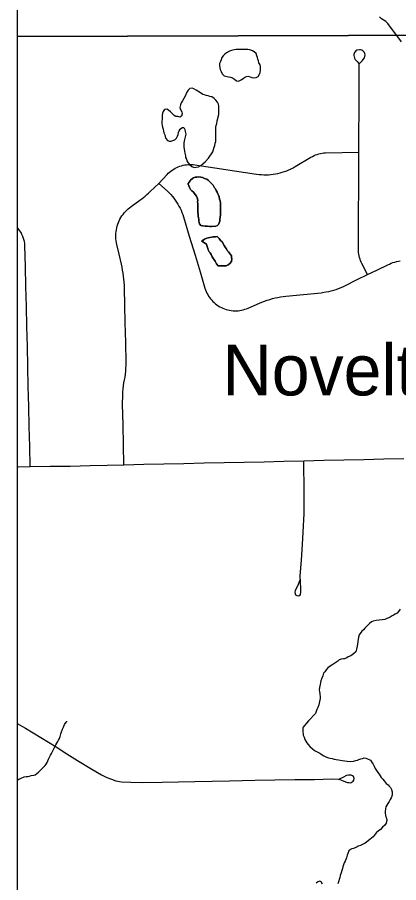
# Model space of a CAD drawing. Extents: x 103424 to 290657, y 38711 to 110967.
# Drawn here: x 103424 to 106568, y 63924 to 71063 of the extents above; entities that cross this region are included whole.
import ezdxf

# ---------------------------------------------------------------- set-up
doc = ezdxf.new("R2010")
doc.units = 0
for name, color, linetype in [('GM_X_Corporation', 7, 'Continuous'), ('GM_X_County_Road', 7, 'Continuous'), ('GM_X_Major_River', 7, 'Continuous'), ('GM_X_Minor_Lake', 7, 'Continuous'), ('GM_X_Minor_River', 7, 'Continuous'), ('GM_X_Township_Road', 7, 'Continuous'), ('GM_X_Unincorporated_Text', 7, 'Continuous')]:
    doc.layers.add(name, color=color, linetype=linetype)

msp = doc.modelspace()

# ---------------------------------------------------------------- linework, layer by layer
at = {"layer": 'GM_X_Corporation'}
msp.add_lwpolyline([(103423.7, 96534.8), (103423.7, 38711.2), (175679.7, 38711.2), (175679.7, 110967.2), (119699, 110967.2), (119716.9, 106542.5), (119719.8, 106322.8), (119720.8, 106006.3), (119709.7, 99445.7), (119706.4, 99064.2), (119663.9, 96690), (117026.4, 96688.2), (115542.1, 96665), (105081.7, 96574.5)], close=True, dxfattribs=at)
for points in [[(103423.7, 96534.8), (103423.7, 70904.9), (107977, 70917.3), (117928.9, 70934.4), (117946.9, 70934.9), (119688.2, 70990.2), (119635, 74016.7), (119631.7, 75117.1), (119628.6, 75451.2), (119621.3, 75805.1), (119622.8, 76073.8), (119627.2, 76341.1), (119628.6, 76885.8), (119631.6, 77245.6), (119644.2, 78899.8), (119644.5, 79431.3), (119642.9, 80216.4), (119641.6, 80653.5), (119641.6, 81200.9), (119640.3, 81697.7), (119639, 82590.1), (119639, 83128.3), (119639, 84504.6), (119641.6, 85722.3)], [(119747.3, 63220.6), (119711.4, 67089.1), (119699.4, 68185.2), (119697.8, 68222.7), (119697.6, 68351.3), (119691.9, 68458.1), (119686.6, 68980.3), (119689.3, 69057.6), (119689.9, 69111.8), (119690.7, 69193.8), (119690.7, 69692.5), (119693.5, 70192.5), (119690.7, 70601.3), (119688.2, 70990.2), (117946.9, 70934.9), (117928.9, 70934.4), (107977, 70917.3), (103423.7, 70904.9), (103423.7, 43132.7)]]:
    msp.add_lwpolyline(points, dxfattribs=at)
at = {"layer": 'GM_X_County_Road'}
msp.add_lwpolyline([(103423.7, 67355.5), (103431.1, 67355.6), (103529.9, 67356.9), (103694.9, 67359), (103859.9, 67361.2), (104024.9, 67365.2), (104164, 67368.6), (104303, 67372), (104468, 67375.6), (104633, 67379.2), (104798.1, 67382.8), (104963.1, 67386.4), (105128.1, 67389.9), (105293.2, 67393.5), (105458.2, 67397.1), (105621.6, 67400.6), (105785, 67404.2), (105950, 67408.3), (106115, 67412.4), (106280, 67416.5), (106445, 67420.6), (106610, 67424.7)], dxfattribs=at)
at = {"layer": 'GM_X_Major_River'}
for points in [[(106579.5, 66179.1), (106567.7, 66160.7), (106555.9, 66148.4), (106539.9, 66138), (106525.9, 66129.7), (106515.9, 66125.5), (106497.9, 66115.1), (106485.9, 66108.8), (106469.8, 66102.5), (106453.8, 66096.2), (106431.6, 66093.8), (106407.5, 66089.4), (106383.3, 66087), (106359.2, 66082.5), (106343.2, 66076.2), (106327.2, 66061.8), (106315.3, 66049.5), (106303.4, 66037.2), (106289.5, 66024.8), (106277.7, 66010.5), (106265.7, 66000.2), (106242, 65969.5), (106236.3, 65949.2), (106230.8, 65914.7), (106225.5, 65874.3), (106221.8, 65849.9), (106216.1, 65827.6), (106196.2, 65811.1), (106174.3, 65794.6), (106152.3, 65786.2), (106140.3, 65779.9), (106122.2, 65771.5), (106112.2, 65769.4), (106094, 65769.1), (106078, 65762.7), (106066.1, 65752.4), (106050.1, 65740.1), (106026.2, 65723.5), (106004.2, 65711), (105984.3, 65696.5), (105970.4, 65680.1), (105958.6, 65663.8), (105948.7, 65651.5), (105943, 65631.2), (105935.2, 65610.9), (105927.5, 65590.5), (105923.7, 65574.3), (105920, 65558.1), (105916.4, 65533.8), (105912.6, 65515.6), (105914.9, 65497.4), (105919.2, 65485.4), (105919.4, 65475.3), (105921.7, 65459.1), (105921.9, 65443), (105916.3, 65418.6), (105910.7, 65392.3), (105901, 65367.9), (105893.2, 65351.6), (105881.6, 65319.1), (105826.1, 65259.6), (105808.3, 65241.1), (105790.4, 65220.6), (105780.6, 65208.3), (105778.7, 65198.2), (105777, 65180), (105777.2, 65165.8), (105779.4, 65153.8), (105781.7, 65139.7)], [(105781.7, 65139.7), (105788, 65123.6), (105794.4, 65105.5), (105802.7, 65091.5), (105811, 65077.5), (105821.3, 65063.5), (105835.7, 65047.6), (105854.2, 65029.7), (105874.6, 65013.9), (105901.1, 65000.2), (105917.4, 64992.4), (105927.6, 64986.5), (105937.8, 64978.6), (105952, 64970.7), (105968.3, 64960.9), (105988.6, 64955.2), (106002.8, 64951.4), (106019, 64947.6), (106035.2, 64943.8), (106053.4, 64940.1), (106071.7, 64936.3), (106102, 64932.8), (106124.3, 64929.1), (106144.5, 64925.4), (106170.8, 64923.8), (106194.9, 64926.2), (106215, 64932.6), (106229.1, 64934.9), (106239.1, 64939.1), (106255.2, 64945.4), (106271.2, 64949.7), (106283.3, 64953.9), (106297.5, 64950.1), (106311.6, 64946.3), (106336.1, 64934.6), (106348.5, 64912.6), (106356.8, 64900.6), (106365.1, 64886.6), (106373.5, 64866.5), (106385.9, 64848.6), (106396.3, 64832.6), (106406.6, 64818.6), (106416.9, 64806.6), (106425.2, 64792.6), (106437.6, 64778.7), (106447.9, 64764.7), (106456.2, 64752.7), (106466.4, 64742.8), (106480.7, 64730.9), (106489, 64721), (106501.3, 64709), (106509.6, 64693), (106514, 64672.9), (106514.3, 64652.7), (106512.6, 64636.5), (106506.7, 64624.3), (106498.9, 64610), (106491.1, 64593.7), (106479.3, 64577.4), (106471.4, 64563.1), (106463.6, 64550.8), (106459.8, 64534.6), (106456.2, 64510.3), (106456.4, 64496.2), (106458.7, 64482.1), (106463, 64466), (106467.2, 64455.9), (106469.5, 64437.8), (106467.7, 64427.7), (106463.8, 64415.5), (106454, 64399.2), (106436.2, 64380.7), (106418.3, 64362.2), (106398.3, 64349.8), (106386.4, 64337.4), (106374.6, 64323.1), (106358.8, 64302.6), (106330.9, 64280), (106293.1, 64249), (106253, 64230.2), (106235, 64225.8), (106225, 64219.6), (106214.9, 64215.4), (106196.9, 64207), (106182.9, 64202.8), (106170.8, 64198.5), (106156.9, 64186.2), (106149.2, 64165.9), (106143.4, 64151.6), (106137.7, 64129.3), (106131.9, 64115.1), (106126.1, 64100.8), (106120.2, 64086.6), (106114.5, 64070.3), (106108.7, 64054.1), (106104.8, 64041.9), (106099.1, 64025.6), (106093.3, 64005.3), (106085.7, 63983), (106081.9, 63966.8), (106070.5, 63924.1)], [(105941.5, 63911.9), (105929.1, 63929.9), (105918.9, 63937.8), (105900.9, 63931.5), (105886.9, 63919.1)], [(106070.5, 63924.1), (106066.6, 63914)]]:
    msp.add_lwpolyline(points, dxfattribs=at)
at = {"layer": 'GM_X_Minor_Lake'}
for points in [[(105271.6, 70796.7), (105259.3, 70798.3), (105245.2, 70798.3), (105227.1, 70796.3), (105211, 70794.4), (105190.8, 70788.4), (105172.7, 70782.4), (105148.5, 70770.4), (105134.4, 70758.4), (105120.2, 70744.3), (105110.1, 70730.2), (105104, 70712.1), (105097.9, 70698), (105091.8, 70681.9), (105089.8, 70665.8), (105093.7, 70647.6), (105097.7, 70633.5), (105103.6, 70615.3), (105113.7, 70597.2), (105129.7, 70581), (105143.8, 70576.9), (105163.9, 70572.8), (105182, 70568.7), (105198.1, 70562.6), (105214.1, 70552.4), (105230.2, 70540.3), (105248.3, 70536.2)], [(105248.3, 70536.2), (105270.5, 70548.2), (105288.6, 70562.3), (105304.8, 70572.3), (105324.9, 70578.3), (105343, 70572.2), (105357.1, 70566.1), (105375.2, 70564), (105393.3, 70566), (105409.5, 70576), (105419.6, 70594.1), (105425.7, 70608.2), (105427.8, 70626.3), (105427.9, 70656.5), (105425.9, 70670.7), (105415.9, 70686.8), (105411.9, 70703), (105406, 70717.1), (105404, 70731.2), (105400, 70745.3), (105392, 70765.5), (105378, 70777.7), (105363.9, 70785.8), (105341.8, 70793.9), (105323.7, 70798), (105285.5, 70798.2), (105271.6, 70796.7)], [(104897.8, 70460.8), (104879.7, 70473), (104865.6, 70479.1), (104847.5, 70475.1), (104833.4, 70463.1), (104821.2, 70445), (104809, 70412.7), (104796.9, 70392.6), (104784.7, 70374.5), (104774.6, 70358.4), (104768.5, 70340.3), (104764.4, 70320.2), (104768.4, 70302), (104780.4, 70283.8), (104784.3, 70265.7), (104778.2, 70247.5), (104764.1, 70239.5), (104746, 70243.6), (104731.9, 70243.7), (104715.9, 70253.8), (104685.8, 70284.1), (104671.7, 70296.3), (104657.7, 70306.4), (104637.5, 70302.5), (104625.4, 70286.4), (104621.3, 70272.3), (104617.2, 70254.1), (104617.1, 70225.9), (104615, 70203.7), (104615, 70187.6), (104616.9, 70171.5), (104620.9, 70157.4), (104626.9, 70139.2), (104628.8, 70125.1), (104630.8, 70108.9), (104638.8, 70092.8), (104642.8, 70078.7), (104648.7, 70062.5), (104662.8, 70046.3), (104678.9, 70040.2), (104693, 70042.2), (104707.1, 70046.2), (104723.2, 70052.2), (104735.3, 70066.2), (104745.4, 70082.3), (104749.5, 70096.4), (104753.6, 70112.5), (104757.7, 70126.6), (104765.8, 70140.7), (104781.9, 70154.8), (104798, 70154.7), (104806, 70136.5), (104808, 70122.4), (104811.9, 70098.2), (104799.6, 70043.8), (104797.6, 70025.7), (104797.4, 69991.4), (104799.4, 69977.3), (104803.4, 69959.1), (104805.3, 69941), (104809.3, 69920.8), (104811.2, 69906.7), (104819.2, 69892.6), (104821.2, 69878.4), (104829.2, 69864.3), (104845.2, 69846.1), (104863.3, 69831.9), (104881.4, 69823.8)], [(104881.4, 69823.8), (104899.5, 69825.8), (104917.6, 69829.7), (104935.8, 69841.8), (104956, 69857.8), (104972.1, 69869.9), (105000.4, 69902), (105010.5, 69918.1), (105024.7, 69936.2), (105034.8, 69954.3), (105040.9, 69972.4), (105047, 69992.6), (105051.1, 70006.7), (105055.2, 70024.8), (105059.3, 70038.9), (105061.3, 70053), (105061.7, 70155.8), (105063.8, 70169.9), (105067.9, 70188.1), (105072, 70208.2), (105084.2, 70262.6), (105086.3, 70282.8), (105086.5, 70313), (105084.5, 70331.1), (105082.5, 70345.3), (105074.6, 70363.4), (105060.5, 70379.6), (105046.5, 70393.8), (105026.4, 70405.9), (105012.3, 70410), (104996.2, 70414.1), (104982.2, 70418.2), (104966.1, 70422.3), (104954.4, 70425.5)], [(104954.4, 70425.5), (104933.9, 70440.5), (104897.8, 70460.8)], [(104848.4, 69715.3), (104851.3, 69718.5), (104867.2, 69732.9), (104877.1, 69739.1), (104891.2, 69743.4), (104905.3, 69745.6), (104919.4, 69745.9), (104935.6, 69744.1), (104951.8, 69740.3), (104966, 69734.5), (104976.2, 69730.7), (104986.3, 69728.8), (104998.5, 69720.9), (105006.8, 69711), (105019.1, 69697), (105029.4, 69687.1), (105037.6, 69677.1), (105043.8, 69667.1), (105050, 69657.1), (105058.3, 69647.2), (105064.5, 69635.1), (105070.8, 69621.1), (105077.1, 69607), (105083.4, 69595), (105087.7, 69581), (105092, 69562.9), (105096.3, 69548.8), (105098.5, 69532.7), (105098.8, 69518.5), (105099, 69508.4), (105099.3, 69490.2), (105099.5, 69476.1), (105099.8, 69459.9), (105100, 69447.8), (105098.2, 69433.7), (105094.8, 69395.2), (105093, 69381), (105089.2, 69368.8), (105083.4, 69354.6), (105073.4, 69346.4), (105061.4, 69340.1), (105025.1, 69337.5), (105011, 69337.3), (104992.8, 69339), (104972.6, 69340.7), (104954.4, 69342.4), (104938.2, 69346.2), (104925.9, 69360.1), (104921.5, 69382.3), (104919.2, 69398.4), (104917, 69408.4), (104914.7, 69422.6), (104914.5, 69436.7), (104912.2, 69454.8), (104911.8, 69475), (104911.5, 69497.2), (104911.2, 69515.4), (104913, 69527.6), (104910.8, 69537.6), (104912.5, 69553.8), (104906.1, 69573.9), (104899.9, 69588), (104891.6, 69602), (104877.1, 69619.9), (104862.8, 69631.8), (104850.5, 69641.7), (104842.2, 69657.7), (104837.9, 69671.8), (104833.6, 69687.9), (104831.5, 69691.9), (104848.4, 69715.3)], [(104848.4, 69715.3), (104831.5, 69691.9), (104833.6, 69687.9), (104837.9, 69671.8), (104842.2, 69657.7), (104850.5, 69641.7), (104862.8, 69631.8), (104877.1, 69619.9), (104891.6, 69602), (104899.9, 69588), (104906.1, 69573.9), (104912.5, 69553.8), (104910.8, 69537.6), (104913, 69527.6), (104911.2, 69515.4), (104911.5, 69497.2), (104911.8, 69475), (104912.2, 69454.8), (104914.5, 69436.7), (104914.7, 69422.6), (104917, 69408.4), (104919.2, 69398.4), (104921.5, 69382.3), (104925.9, 69360.1), (104938.2, 69346.2), (104954.4, 69342.4), (104972.6, 69340.7), (104992.8, 69339), (105011, 69337.3), (105025.1, 69337.5), (105061.4, 69340.1), (105073.4, 69346.4), (105083.4, 69354.6), (105089.2, 69368.8), (105093, 69381), (105094.8, 69395.2)], [(105094.8, 69395.2), (105098.2, 69433.7), (105100, 69447.8), (105099.8, 69459.9), (105099.5, 69476.1), (105099.3, 69490.2), (105099, 69508.4), (105098.8, 69518.5), (105098.5, 69532.7), (105096.3, 69548.8), (105092, 69562.9), (105087.7, 69581), (105083.4, 69595), (105077.1, 69607), (105070.8, 69621.1), (105064.5, 69635.1), (105058.3, 69647.2), (105050, 69657.1), (105043.8, 69667.1), (105037.6, 69677.1), (105029.4, 69687.1), (105019.1, 69697), (105006.8, 69711), (104998.5, 69720.9), (104986.3, 69728.8), (104976.2, 69730.7), (104966, 69734.5), (104951.8, 69740.3), (104935.6, 69744.1), (104919.4, 69745.9), (104905.3, 69745.6), (104891.2, 69743.4), (104877.1, 69739.1), (104867.2, 69732.9), (104851.3, 69718.5), (104848.4, 69715.3)], [(105188.6, 69095.7), (105180.3, 69107.7), (105172.1, 69117.7), (105163.9, 69127.6), (105157.6, 69137.6), (105145.2, 69155.6), (105137, 69165.6), (105130.7, 69179.6), (105114.1, 69209.7), (105099.7, 69221.5), (105087.3, 69239.5), (105070.9, 69255.4), (105058.8, 69253.2), (105048.8, 69251), (105038.7, 69250.8), (105026.6, 69250.6), (105012.5, 69246.4), (104998.5, 69244.1), (104986.4, 69239.9), (104966.4, 69231.5), (104956.4, 69223.2), (104948.4, 69221.1), (104944.4, 69217)], [(104944.4, 69217), (104948.4, 69221.1), (104956.4, 69223.2), (104966.4, 69231.5), (104986.4, 69239.9), (104998.5, 69244.1), (105012.5, 69246.4), (105026.6, 69250.6), (105038.7, 69250.8), (105048.8, 69251), (105058.8, 69253.2), (105070.9, 69255.4), (105087.3, 69239.5), (105099.7, 69221.5), (105114.1, 69209.7), (105130.7, 69179.6), (105137, 69165.6), (105145.2, 69155.6), (105157.6, 69137.6), (105163.9, 69127.6), (105172.1, 69117.7), (105180.3, 69107.7), (105188.6, 69095.7), (105190.9, 69079.6), (105193.1, 69069.5), (105189.4, 69049.3), (105175.6, 69030.9), (105161.6, 69020.5), (105145.6, 69014.2), (105135.5, 69012), (105119.4, 69011.8), (105095.2, 69013.4), (105079, 69013.1), (105066.6, 69029.1), (105056.2, 69051.1), (105041.7, 69071.1), (105029.3, 69087.1), (105021, 69105.1), (105012.7, 69119.1), (105006.4, 69129.1), (104998.1, 69145.1), (104993.9, 69155.2), (104991.7, 69165.2), (104987.4, 69179.3), (104983.2, 69191.3), (104944.4, 69217)], [(104944.4, 69217), (104983.2, 69191.3), (104987.4, 69179.3), (104991.7, 69165.2), (104993.9, 69155.2), (104998.1, 69145.1), (105006.4, 69129.1), (105012.7, 69119.1), (105021, 69105.1), (105029.3, 69087.1), (105041.7, 69071.1), (105056.2, 69051.1), (105066.6, 69029.1), (105079, 69013.1), (105095.2, 69013.4), (105119.4, 69011.8), (105135.5, 69012), (105145.6, 69014.2), (105161.6, 69020.5), (105175.6, 69030.9), (105189.4, 69049.3), (105193.1, 69069.5), (105190.9, 69079.6), (105188.6, 69095.7)]]:
    msp.add_lwpolyline(points, dxfattribs=at)
at = {"layer": 'GM_X_Minor_River'}
msp.add_line((103423.7, 64769.4), (103436.8, 64777.8), dxfattribs=at)
for points in [[(106590.7, 70861.6), (106480.1, 71013.3), (106461.7, 71029.3), (106441.4, 71043.2), (106427.2, 71049.2), (106410.8, 71067.2)], [(103436.8, 64777.8), (103454.8, 64786.2), (103480.9, 64796.8), (103497, 64799), (103511.1, 64801.3), (103523.1, 64803.5), (103539.2, 64807.8), (103559.3, 64812.2), (103571.4, 64814.4), (103585.3, 64824.7), (103597.2, 64837.1), (103615.1, 64853.5), (103638.9, 64876.1), (103652.8, 64890.5), (103662.7, 64902.8), (103670.6, 64915), (103676.4, 64929.3), (103682.2, 64943.5), (103690, 64959.8), (103697.8, 64976.1), (103705.6, 64990.4), (103713.4, 65006.6), (103740.8, 65061.6), (103750.7, 65073.9), (103756.5, 65088.2), (103764.3, 65100.4), (103770.2, 65114.7), (103775.9, 65130.9), (103781.7, 65151.2), (103789.4, 65169.5), (103797.1, 65189.8), (103804.9, 65208.2), (103812.6, 65228.5), (103826.4, 65248.9), (103832.4, 65255.1), (103832.3, 65257.1)]]:
    msp.add_lwpolyline(points, dxfattribs=at)
at = {"layer": 'GM_X_Township_Road'}
for points in [[(106310.4, 68941.2), (106265.1, 69031.1), (106259.4, 69043.5), (106254.1, 69056.2), (106249.6, 69069.1), (106245.5, 69082.3), (106242.5, 69095.7), (106240, 69109.2), (106238.3, 69122.8), (106237.2, 69136.5), (106237.8, 69301.6), (106238.4, 69466.7), (106239, 69631.7), (106239.6, 69791.3), (106240.1, 69950.8), (106240.8, 70115.9), (106241.5, 70281), (106242.1, 70446), (106242.5, 70534.1), (106243.5, 70680.3), (106252.5, 70689.3), (106261.8, 70698.4), (106271.2, 70707.9), (106276.3, 70714.8), (106285.3, 70728.4), (106290.3, 70740.7), (106291.7, 70752.5), (106290.3, 70764), (106286.1, 70771.9), (106281.3, 70779.2), (106273.4, 70787.2), (106265.1, 70792.1), (106254.2, 70794.9), (106244, 70795.9), (106222.4, 70792.1), (106214.7, 70785.9), (106209, 70779.2), (106204, 70772), (106201.1, 70763.7), (106199, 70755.4), (106198.6, 70746.9), (106200.8, 70737.8), (106204, 70725.9), (106210.1, 70715.5), (106215.9, 70708.7), (106224.9, 70698.3), (106238.5, 70683.1)], [(104303, 67372), (104299.1, 67537.1), (104295.3, 67702.1), (104293.3, 67786.7), (104291.4, 67871.2), (104292.6, 67946.8), (104294.2, 67971.9), (104296.7, 67997), (104299.7, 68022), (104303.3, 68046.9), (104307.6, 68071.8), (104311.9, 68095.6), (104315.1, 68119.5), (104317.9, 68143.5), (104319.7, 68167.5), (104321, 68191.6), (104321.5, 68215.8), (104317.7, 68380.8), (104313.9, 68545.8), (104310.6, 68687.2), (104307.4, 68828.4), (104306.6, 68853.6), (104304.9, 68878.6), (104302.9, 68903.5), (104299.9, 68928.4), (104296.4, 68953.3), (104292.1, 68978.1), (104287.3, 69002.7), (104281.8, 69027.1), (104262.7, 69107.9), (104243.6, 69188.7), (104240.4, 69203.8), (104237.8, 69219), (104236.4, 69234.4), (104235.6, 69249.8), (104236.4, 69280.5), (104237.9, 69295.9), (104240.2, 69311.1), (104243.4, 69326.1), (104247.2, 69341), (104252, 69355.7), (104257.6, 69370.1), (104263.6, 69384.3), (104270.4, 69398.1), (104278.2, 69411.5), (104286.3, 69424.4), (104295.4, 69437), (104304.9, 69449.1), (104315, 69460.6), (104325.8, 69471.7), (104337.1, 69482.1), (104349, 69492), (104361.3, 69501.2), (104435.1, 69553.6), (104450, 69564.5), (104464.6, 69575.9), (104478.4, 69587.7), (104492, 69600), (104505.3, 69612.7), (104518.2, 69625.9), (104589.7, 69693.2), (104658.4, 69766.5), (104668.5, 69776.5), (104678.8, 69785.9), (104689.9, 69794.8), (104701.2, 69803.1), (104713, 69810.8), (104725.1, 69817.7), (104737.7, 69824.1), (104750.6, 69829.8), (104763.9, 69834.7), (104777.2, 69839), (104790.8, 69842.5), (104804.7, 69845.3), (104818.8, 69847.3), (104832.6, 69848.6), (104846.7, 69849.1), (104874.9, 69847.9), (104888.8, 69846.2), (105052, 69821.5), (105215.2, 69796.8), (105306.2, 69783), (105397.2, 69769.2), (105416.6, 69766.6), (105436, 69765), (105455.4, 69763.9), (105494.1, 69764.4), (105513.8, 69765.8), (105532.9, 69768), (105552.3, 69770.9), (105571.2, 69774.7), (105590, 69779.2), (105608.9, 69784.4), (105627.3, 69790.5), (105645.7, 69797.3), (105663.5, 69804.7), (105681.2, 69813), (105698.5, 69821.8), (105715.4, 69831.5), (105845.1, 69908.8), (105857.4, 69915.7), (105870.3, 69922), (105883.4, 69927.5), (105896.7, 69932.3), (105910.3, 69936.4), (105923.9, 69939.8), (105938, 69942.4), (105952.1, 69944.3), (105966.2, 69945.4), (106103.2, 69948.1), (106240.1, 69950.8)], [(104589.7, 69693.2), (104662.7, 69628.2), (104676.5, 69614.7), (104689.9, 69600.6), (104702.4, 69586), (104714.5, 69570.8), (104726.1, 69555.3), (104736.9, 69539.2), (104747.2, 69522.8), (104756.8, 69505.9), (104765.6, 69488.7), (104773.6, 69471.1), (104781.2, 69453.3), (104787.7, 69435.1), (104793.7, 69416.6), (104841.4, 69258.6), (104889.1, 69100.6), (104930.2, 68964.5), (104971.2, 68828.5), (104975.7, 68814.9), (104980.7, 68801.5), (104986.8, 68788.5), (104993.6, 68775.9), (105000.9, 68763.5), (105008.9, 68751.7), (105017.5, 68740.2), (105026.8, 68729.3), (105036.6, 68718.9), (105046.9, 68709), (105058, 68699.8), (105069.3, 68691.1), (105081.1, 68683.1), (105093.5, 68675.7), (105106.1, 68669), (105119.1, 68663), (105132.5, 68657.8), (105146.1, 68653.2), (105159.7, 68649.5), (105173.8, 68646.4), (105187.9, 68644.2), (105202.2, 68642.6), (105216.5, 68642), (105245, 68642.9), (105259.3, 68644.5), (105273.4, 68647), (105287.3, 68650.1), (105301.1, 68654.1), (105314.7, 68658.8), (105327.8, 68664.2), (105420, 68704.7), (105440.9, 68713.6), (105462, 68721.7), (105483.4, 68729.2), (105505, 68736), (105527, 68742.1), (105548.9, 68747.5), (105571, 68752.3), (105593.4, 68756.3), (105615.8, 68759.7), (105638.2, 68762.4), (105783.3, 68776.2), (105928.3, 68790), (105950.4, 68794.3), (105971.3, 68797.5), (105991.9, 68801.6), (106012.6, 68806.4), (106033, 68812), (106053.1, 68818.3), (106073.2, 68825.3), (106092.9, 68833.1), (106112.3, 68841.6), (106131.1, 68850.7), (106220.8, 68896), (106310.4, 68941.2), (106394.1, 68981.2), (106477.8, 69021.3), (106491.7, 69027.9), (106506, 69033.9), (106520.6, 69039.1), (106535.5, 69043.7), (106550.3, 69047.6), (106565.7, 69050.6), (106580.8, 69053)], [(103529.9, 67356.9), (103526, 67522), (103522.1, 67687), (103518.2, 67852), (103514.3, 68017.1), (103510.4, 68182.1), (103506.5, 68347.1), (103502.6, 68512.1), (103498.7, 68677.2), (103494.9, 68842.2), (103491, 69007.2), (103488.9, 69092.8), (103486.9, 69178.4), (103485.2, 69195.9), (103482.2, 69213.3), (103475.4, 69238.8), (103469.4, 69255.3), (103462.3, 69271.3), (103454.3, 69286.9), (103442.4, 69305.5), (103431.9, 69319.5), (103423.7, 69329.4)], [(105755.7, 66429), (105739.6, 66384), (105715.6, 66332.9), (105712.1, 66319.4), (105713.8, 66308), (105718.6, 66299.3), (105727.4, 66294), (105742.2, 66291), (105754, 66293.1), (105760.1, 66301.9), (105762.7, 66320.6), (105762.3, 66350.4), (105759.7, 66406.2), (105757.1, 66455.6), (105766.3, 66584.7), (105775.6, 66713.7), (105781.1, 66814.6), (105789.2, 66969.8), (105789.8, 67120.7), (105787.9, 67223.6), (105785.9, 67326.5), (105785, 67404.2)], [(103423.7, 65238), (103490.5, 65197.5), (103617.2, 65120.6), (103744, 65043.6), (103832.1, 64987.3), (103920.3, 64930.9), (104038.8, 64860.5), (104117.8, 64814.3), (104163.1, 64793.1), (104200.7, 64778.6), (104237.3, 64765.2), (104281.6, 64756.5), (104358.7, 64752.6), (104453.1, 64750.7), (104618.2, 64753.3), (104753.4, 64755.4), (104888.6, 64757.4), (105031.2, 64760.4), (105173.8, 64763.2), (105277.9, 64766.1), (105381.9, 64769), (105547, 64771.5), (105711.1, 64774), (105875.3, 64776.5), (106017.9, 64779.8), (106071.8, 64778), (106083.7, 64775), (106097, 64769.5), (106130.8, 64756.6), (106146.7, 64751.4), (106157.7, 64749.3), (106167.8, 64748.7), (106177.6, 64750.2), (106185.9, 64754.8), (106192.9, 64761.8), (106197.8, 64770.6), (106200.1, 64782.9), (106198.4, 64791.2), (106194.6, 64799.3), (106187.5, 64806.6), (106177.2, 64810.7), (106168, 64812.3), (106155.5, 64811.8), (106139.3, 64806.9), (106107.8, 64792.4), (106077.9, 64778.6)]]:
    msp.add_lwpolyline(points, dxfattribs=at)

# ---------------------------------------------------------------- texts
at = {"layer": 'GM_X_Unincorporated_Text'}
msp.add_text('Novelty', height=419.6, rotation=0.00001, dxfattribs=at).set_placement((105116.3, 67944))

doc.saveas('drawing.dxf')
